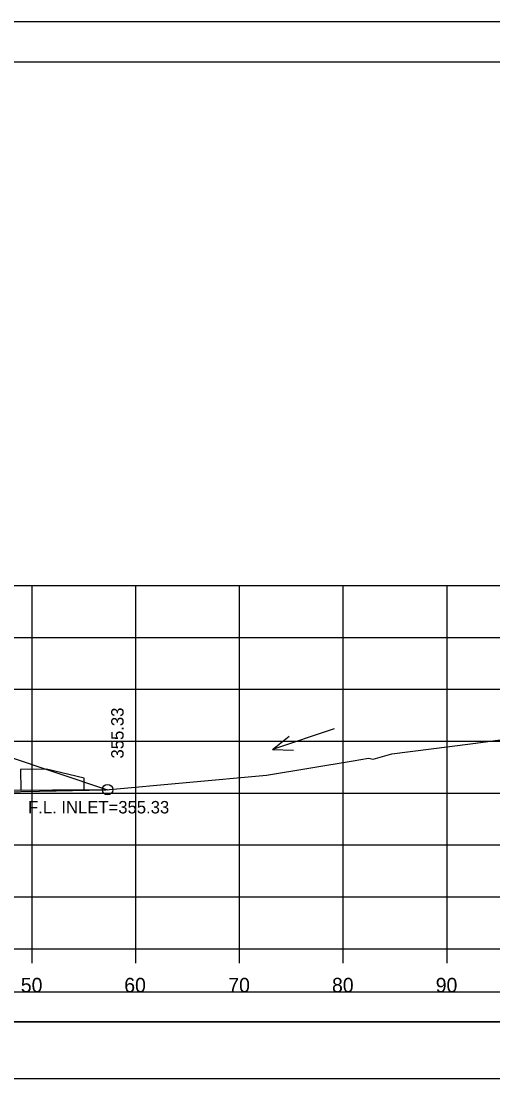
# Model space of a CAD drawing. Extents: x 1368122 to 1710785, y 373130 to 557566.
# Drawn here: x 1368737.8 to 1368783.3, y 375587.7 to 375690.4 of the extents above; entities that cross this region are included whole.
import ezdxf

# ---------------------------------------------------------------- set-up
doc = ezdxf.new("R2010")
doc.units = 0
for name, color, linetype in [('R_Alt Surface', 7, 'Continuous'), ('R_Axis', 7, 'Continuous'), ('R_Axis Annot', 7, 'Continuous'), ('R_Border', 7, 'Continuous'), ('R_Exist Surface', 7, 'Continuous'), ('R_Fin Surface', 7, 'Continuous'), ('R_Grid', 7, 'Continuous'), ('R_No Plot', 7, 'Continuous'), ('R_Water', 7, 'Continuous'), ('R_Water Annot', 7, 'Continuous'), ('R_Xsect Elev', 7, 'Continuous')]:
    doc.layers.add(name, color=color, linetype=linetype)

msp = doc.modelspace()

# ---------------------------------------------------------------- linework, layer by layer
msp.add_lwpolyline([(1368539.73, 375588.55), (1368838.03, 375588.55), (1368838.03, 375593.96), (1368539.73, 375593.96)], close=True)
at = {"layer": 'R_Alt Surface'}
msp.add_lwpolyline([(1368539.73, 375594.02), (1368838.03, 375594.02), (1368838.03, 375596.84), (1368539.73, 375596.84)], close=True, dxfattribs=at)
at = {"layer": 'R_Axis'}
for p, q in [((1368538.88, 375601.03), (1368838.88, 375601.03)), ((1368738.88, 375599.63), (1368738.88, 375601.03)), ((1368748.88, 375599.63), (1368748.88, 375601.03)), ((1368758.88, 375599.63), (1368758.88, 375601.03)), ((1368768.88, 375599.63), (1368768.88, 375601.03)), ((1368778.88, 375599.63), (1368778.88, 375601.03))]:
    msp.add_line(p, q, dxfattribs=at)
at = {"layer": 'R_Border'}
msp.add_line((1368530.88, 375686.49), (1368847.06, 375686.49), dxfattribs=at)
at = {"layer": 'R_Exist Surface'}
msp.add_lwpolyline([(1368725.03, 375615.96), (1368739.59, 375616.21), (1368745.97, 375616.34), (1368761.46, 375617.76), (1368769.82, 375619.15), (1368771.3, 375619.41), (1368771.76, 375619.3), (1368773.33, 375619.76), (1368773.57, 375619.8), (1368781.14, 375620.77), (1368784.96, 375621.29), (1368791.52, 375621.94), (1368794.43, 375622.07), (1368794.91, 375622.08), (1368808.64, 375622.46), (1368809.81, 375622.5), (1368814.61, 375622.7), (1368814.67, 375622.7), (1368814.83, 375622.71), (1368824.66, 375623.23), (1368826.71, 375623.38), (1368838.88, 375624.49)], dxfattribs=at)
at = {"layer": 'R_Fin Surface'}
msp.add_lwpolyline([(1368624.02, 375615.41), (1368651.38, 375624.53), (1368656.38, 375624.43), (1368659.38, 375624.37), (1368659.88, 375624.37), (1368659.88, 375623.87), (1368660.88, 375623.89), (1368688.88, 375623.1), (1368716.88, 375622.31), (1368717.88, 375622.29), (1368717.88, 375622.79), (1368718.38, 375622.79), (1368721.38, 375622.85), (1368726.38, 375622.95), (1368746.15, 375616.36)], dxfattribs=at)
at = {"layer": 'R_Grid'}
for p, q in [((1368538.88, 375636.03), (1368838.88, 375636.03)), ((1368738.88, 375601.03), (1368738.88, 375636.03)), ((1368748.88, 375601.03), (1368748.88, 375636.03)), ((1368758.88, 375601.03), (1368758.88, 375636.03)), ((1368768.88, 375601.03), (1368768.88, 375636.03)), ((1368778.88, 375601.03), (1368778.88, 375636.03)), ((1368538.88, 375631.03), (1368838.88, 375631.03)), ((1368538.88, 375626.03), (1368838.88, 375626.03)), ((1368538.88, 375621.03), (1368838.88, 375621.03)), ((1368538.88, 375616.03), (1368838.88, 375616.03)), ((1368538.88, 375611.03), (1368838.88, 375611.03)), ((1368538.88, 375606.03), (1368838.88, 375606.03)), ((1368538.88, 375601.03), (1368838.88, 375601.03))]:
    msp.add_line(p, q, dxfattribs=at)
at = {"layer": 'R_No Plot'}
msp.add_line((1368518.48, 375690.38), (1368851.81, 375690.38), dxfattribs=at)
for points in [[(1368518.47, 375690.38), (1368851.81, 375690.38), (1368851.81, 375477.04), (1368518.47, 375477.04)], [(1368764.8, 375686.49), (1368784.42, 375686.49), (1368784.42, 375676.61), (1368800.53, 375676.61), (1368823.73, 375676.61), (1368823.85, 375648.45), (1368847.06, 375648.45), (1368847.06, 375481.03), (1368530.88, 375481.03), (1368530.88, 375686.49)]]:
    msp.add_lwpolyline(points, close=True, dxfattribs=at)
msp.add_circle((1368746.15, 375616.36), 0.5, dxfattribs=at)
at = {"layer": 'R_Water'}
msp.add_line((1368746.15, 375616.36), (1368722.38, 375616.2), dxfattribs=at)
msp.add_lwpolyline([(1368737.77, 375618.3), (1368737.78, 375616.3), (1368743.91, 375616.34), (1368743.9, 375617.47), (1368740.27, 375618.32)], close=True, dxfattribs=at)
at = {"layer": 'R_Water Annot'}
for p, q in [((1368768, 375622.22), (1368762.04, 375620.22)), ((1368762.04, 375620.22), (1368763.65, 375621.5)), ((1368762.04, 375620.22), (1368764.09, 375620.17))]:
    msp.add_line(p, q, dxfattribs=at)

# ---------------------------------------------------------------- texts
at = {"layer": 'R_Axis Annot'}
for s, p in [('50', (1368737.79, 375596.83)), ('60', (1368747.76, 375596.83)), ('70', (1368757.79, 375596.83)), ('80', (1368767.79, 375596.83)), ('90', (1368777.79, 375596.83))]:
    msp.add_text(s, height=1.4, dxfattribs=at).set_placement(p)
at = {"layer": 'R_Water Annot'}
msp.add_text('F.L. INLET=355.33', height=1.2, dxfattribs=at).set_placement((1368738.49, 375614.07))
at = {"layer": 'R_Xsect Elev'}
msp.add_text('355.33', height=1.2, rotation=90, dxfattribs=at).set_placement((1368747.7, 375619.36))

doc.saveas('drawing.dxf')
